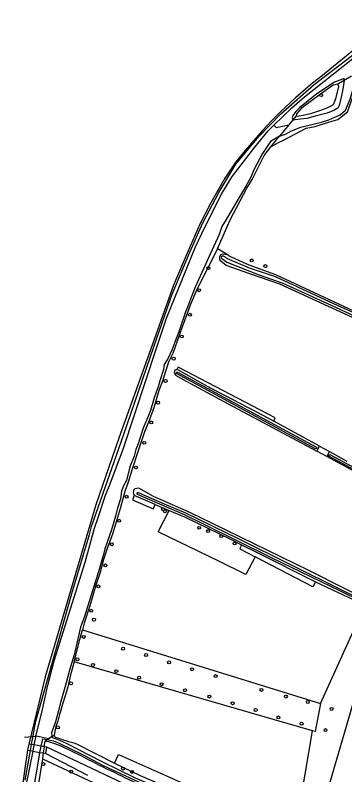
# Model space of a CAD drawing. Extents: x 159628 to 160723, y 388176 to 389416.
# Drawn here: x 159731.6 to 159839.8, y 388665.4 to 388915 of the extents above; entities that cross this region are included whole.
import ezdxf

# ---------------------------------------------------------------- set-up
doc = ezdxf.new("R2010")
doc.units = 0
for name, color, linetype in [('IMGEO_Boom', 7, 'Continuous'), ('IMGEO_Dek', 7, 'Continuous'), ('IMGEO_Duiker', 7, 'Continuous'), ('IMGEO_Grasland_agrarisch', 7, 'Continuous'), ('IMGEO_Grasland_overig', 7, 'Continuous'), ('IMGEO_Groenvoorziening', 7, 'Continuous'), ('IMGEO_Hek', 7, 'Continuous'), ('IMGEO_Loofbos', 7, 'Continuous'), ('IMGEO_Oever', 7, 'Continuous'), ('IMGEO_Rijbaan_lokaal_onverhard', 7, 'Continuous'), ('IMGEO_Struiken', 7, 'Continuous'), ('IMGEO_Voetpad_gesloten', 7, 'Continuous'), ('IMGEO_Waterloop', 7, 'Continuous')]:
    doc.layers.add(name, color=color, linetype=linetype)

msp = doc.modelspace()

# ---------------------------------------------------------------- linework, layer by layer
at = {"layer": 'IMGEO_Boom'}
for centre in [(159832, 388888.73), (159809.25, 388834.41), (159795.04, 388831.87), (159813.73, 388832.55), (159791.99, 388824.6), (159788.96, 388816.56), (159786.26, 388809.41), (159783.64, 388802.14), (159781, 388794.79), (159778.52, 388787.66), (159776.27, 388781.18), (159773.95, 388774.48), (159771.22, 388766.37), (159768.16, 388756.75), (159780.17, 388752.66), (159780.8, 388751.99), (159765.72, 388748.88), (159792, 388746.55), (159794.94, 388745.49), (159799.23, 388743.81), (159803.61, 388741.42), (159763.3, 388741.17), (159761.22, 388734.19), (159758.95, 388727.31), (159756.55, 388719.31), (159757.47, 388716.38), (159754.11, 388710.71), (159767.05, 388706.85), (159774.58, 388704.76), (159752.03, 388703.34), (159757.13, 388701.5), (159782.12, 388702.35), (159764.8, 388699.46), (159789.67, 388700.1), (159772.3, 388697.32), (159797.38, 388697.85), (159749.93, 388695.47), (159779.65, 388695.18), (159787.35, 388693.18), (159812.45, 388693.32), (159795.36, 388691.13), (159820.46, 388691.1), (159827.66, 388689.33), (159802.98, 388688.93), (159810.53, 388686.69), (159835.46, 388687.03), (159818, 388684.26), (159825.61, 388682.2), (159745.64, 388681), (159833.46, 388680.08), (159740.87, 388668.94), (159766.96, 388667.47), (159749.99, 388666.44), (159769.91, 388666.36)]:
    msp.add_circle(centre, 0.489, dxfattribs=at)
at = {"layer": 'IMGEO_Dek'}
msp.add_lwpolyline([(159742.04, 388674.47), (159741.11, 388674.63), (159740.18, 388674.79), (159737.77, 388675.22), (159737, 388675.35), (159736.04, 388675.52), (159735.67, 388673.51), (159736.64, 388673.34), (159737.38, 388673.21), (159739.73, 388672.79), (159740.78, 388672.6), (159741.67, 388672.44)], close=True, dxfattribs=at)
at = {"layer": 'IMGEO_Duiker'}
msp.add_lwpolyline([(159738.55, 388678.04), (159734.68, 388677.62)], dxfattribs=at)
at = {"layer": 'IMGEO_Grasland_agrarisch'}
for points in [[(159797.98, 388838.18), (159791.19, 388824.88), (159789.04, 388819.71), (159787.75, 388816.1), (159785.67, 388810.35), (159783.35, 388803.86), (159782.99, 388803.14), (159781.94, 388800.99), (159780.79, 388797.61), (159779.98, 388794.75), (159778.76, 388791.63), (159777.23, 388786.31), (159775.58, 388781.78), (159774.11, 388778.05), (159771.97, 388771.87), (159769.95, 388765.5), (159768.72, 388761.59), (159767.6, 388758.54), (159766.16, 388753.27), (159765.24, 388749.9), (159763.59, 388744.52), (159761.99, 388740.42), (159760.59, 388736.14), (159759.36, 388731.55), (159758.08, 388727.76), (159756.12, 388720.94), (159754.23, 388715.18), (159753.67, 388713.08)], [(159855.7, 388809.49), (159818.48, 388826.57), (159808.59, 388830), (159800.88, 388832.78), (159799.11, 388834.14), (159798.79, 388834.75), (159798.79, 388835.64), (159799.08, 388836.37), (159799.7, 388836.53), (159800.58, 388836.48), (159801.17, 388836.36)], [(159784.69, 388798.53), (159784.56, 388798.52), (159784.15, 388798.32), (159783.9, 388798.2), (159783.86, 388798), (159783.83, 388797.57), (159784, 388797.14), (159784.18, 388796.82), (159784.22, 388796.73), (159787.7, 388794.79), (159801.54, 388787.28), (159830.61, 388771.77)], [(159831.48, 388773.38), (159816.53, 388781.56)], [(159862.6, 388754.41), (159833.87, 388770)], [(159834.72, 388771.6), (159840.44, 388768.46)], [(159852.04, 388720.33), (159827.96, 388732.48), (159792.15, 388750), (159787.72, 388752.17), (159776.99, 388756.83), (159772.19, 388759.59), (159771.51, 388759.49), (159770.91, 388759.36), (159770.49, 388758.94), (159770.42, 388758.53), (159770.39, 388758.07), (159770.51, 388757.54), (159770.71, 388757.2)], [(159777.54, 388754.26), (159782.12, 388752.28)], [(159830.23, 388728.85), (159846.45, 388721.13)], [(159740.54, 388670.68), (159736.81, 388647.65), (159734.59, 388633.05), (159732.6, 388622.14), (159732.34, 388620.6)], [(159740.54, 388670.68), (159780.39, 388651.99), (159820.02, 388632.9)]]:
    msp.add_lwpolyline(points, dxfattribs=at)
at = {"layer": 'IMGEO_Grasland_overig'}
for points in [[(159734.9, 388663.63), (159736.64, 388673.34), (159737, 388675.35), (159738.39, 388683.06), (159742.71, 388698.09), (159750.23, 388724.96), (159755.99, 388744.32), (159756.66, 388747.03), (159767.16, 388776.96), (159777.23, 388806.3), (159783.12, 388823.37), (159788.88, 388837.11), (159793.24, 388846.78), (159798.4, 388856.74), (159804.06, 388866.06), (159811.55, 388875.15), (159818.71, 388882.44), (159829.75, 388892.25), (159843.29, 388902.61), (159869.03, 388922.43)], [(159816.53, 388781.56), (159816.95, 388782.69), (159785.1, 388799.34), (159784.69, 388798.53)], [(159784.69, 388798.53), (159784.93, 388798.55), (159795.88, 388792.44), (159800.31, 388790.12), (159813.14, 388783.42), (159816.53, 388781.56)], [(159830.61, 388771.77), (159831.48, 388773.38)], [(159831.48, 388773.38), (159834.72, 388771.6)], [(159833.87, 388770), (159830.61, 388771.77)], [(159834.72, 388771.6), (159833.87, 388770)], [(159770.71, 388757.2), (159770.08, 388755.77), (159776.88, 388752.81), (159777.54, 388754.26)], [(159777.54, 388754.26), (159770.71, 388757.2)], [(159805.88, 388741.01), (159811.06, 388738.43), (159830.23, 388728.85)], [(159830.23, 388728.85), (159829.35, 388727.14), (159810.35, 388737.06)], [(159741.11, 388674.63), (159741.41, 388676.5)], [(159741.41, 388676.5), (159742.57, 388676.35), (159744.5, 388675.74), (159746.55, 388674.89), (159753.21, 388671.73)]]:
    msp.add_lwpolyline(points, dxfattribs=at)
msp.add_arc((159924.04, 388994.75), 365.41, 242.1283, 245.519, dxfattribs=at)
at = {"layer": 'IMGEO_Groenvoorziening'}
for points in [[(159837.48, 388892.34), (159837.47, 388892.35), (159835.96, 388892.03), (159831.79, 388889.03), (159825.51, 388884.32), (159823.96, 388882.61), (159823.87, 388881.96), (159823.88, 388881.96)], [(159823.88, 388881.96), (159824.18, 388881.81), (159826.14, 388882.09), (159828.95, 388882.76), (159831.89, 388883.77), (159834.24, 388884.69), (159835.8, 388885.45), (159836.14, 388885.89), (159836.94, 388887.96), (159837.89, 388891.52), (159837.48, 388892.34)], [(159750.99, 388702.52), (159749.82, 388698.24), (159748.84, 388694.32), (159748.17, 388691.66), (159747.16, 388688.57), (159746.36, 388685.85), (159746.15, 388685.21), (159745.6, 388682.99), (159744.96, 388681.25), (159744.59, 388679.67), (159744.42, 388678.42)], [(159744.42, 388678.42), (159744.79, 388677.82)], [(159751.71, 388675.62), (159764.25, 388669.18)], [(159740.78, 388672.6), (159740.54, 388670.68)]]:
    msp.add_lwpolyline(points, dxfattribs=at)
msp.add_arc((159779.96, 388776.6), 104.86, 250.403, 254.3733, dxfattribs=at)
at = {"layer": 'IMGEO_Hek'}
msp.add_lwpolyline([(159740.54, 388670.68), (159780.39, 388651.99), (159820.02, 388632.9)], dxfattribs=at)
at = {"layer": 'IMGEO_Loofbos'}
for points in [[(159815.49, 388871.72), (159818, 388873.19), (159819.66, 388873.92), (159827.15, 388877.81), (159830.11, 388878.44), (159834.43, 388879.79), (159837.56, 388880.75), (159840.69, 388883.22), (159843.65, 388891.6), (159844.79, 388894.99), (159847.24, 388897.88)], [(159797.98, 388838.18), (159802.18, 388847.73), (159807.66, 388858.2), (159809.43, 388861.01), (159811.7, 388865.6), (159813.35, 388868.9), (159815.49, 388871.72)], [(159801.17, 388836.36), (159797.98, 388838.18)], [(159897.99, 388789.88), (159898.57, 388790.85), (159888.51, 388796.36), (159865.67, 388807.72), (159851.42, 388813.7), (159850.5, 388814.13), (159817.15, 388829.72), (159808.37, 388832.8), (159801.88, 388835.86), (159801.17, 388836.36)], [(159810.35, 388737.06), (159807.34, 388731.2), (159798.67, 388735.53), (159778.54, 388745.26), (159782.12, 388752.28)], [(159782.12, 388752.28), (159787.42, 388750), (159802.25, 388742.83), (159805.88, 388741.01)], [(159805.88, 388741.01), (159805.29, 388739.7), (159810.35, 388737.06)], [(159828.83, 388642.09), (159851.34, 388718.8)], [(159750.99, 388702.52), (159751.23, 388703.38), (159752.82, 388709.86), (159753.67, 388713.08)], [(159753.67, 388713.08), (159831.82, 388688.81)], [(159829.24, 388679.87), (159750.99, 388702.52)], [(159831.82, 388688.81), (159830.04, 388679.64), (159829.24, 388679.87)], [(159764.25, 388669.18), (159765.55, 388672.05), (159782.21, 388664.67), (159806.86, 388653.34), (159823.32, 388644.91)], [(159764.25, 388669.18), (159772.62, 388665.2), (159787.34, 388658.83), (159799.14, 388653.39), (159806.02, 388649.76), (159808.2, 388648.57)]]:
    msp.add_lwpolyline(points, dxfattribs=at)
at = {"layer": 'IMGEO_Oever'}
for points in [[(159839.54, 388893.5), (159837.48, 388892.34)], [(159823.88, 388881.96), (159822.83, 388880.67)], [(159815.49, 388871.72), (159818.37, 388875.23)], [(159741.41, 388676.5), (159742.14, 388676.96)], [(159743.72, 388677.97), (159744.42, 388678.42)]]:
    msp.add_lwpolyline(points, dxfattribs=at)
at = {"layer": 'IMGEO_Rijbaan_lokaal_onverhard'}
for points in [[(159902.48, 388947.85), (159854.49, 388912.74), (159844.42, 388904.88), (159831.93, 388894.77)], [(159807.14, 388870.53), (159804.08, 388866.85), (159800.39, 388861.4), (159795.78, 388853.28), (159792.19, 388846.27), (159788.38, 388837.57), (159783.56, 388826.26), (159777.15, 388808.12), (159765.61, 388776.06), (159758.09, 388754.08), (159741.42, 388697.65), (159736.04, 388675.52), (159735.67, 388673.51), (159734.83, 388667.52), (159731.62, 388644.62)], [(159741.11, 388674.63), (159740.78, 388672.6)], [(159777.94, 388657.35), (159742.04, 388674.47), (159741.11, 388674.63)], [(159740.78, 388672.6), (159741.67, 388672.44), (159755.39, 388665.3)]]:
    msp.add_lwpolyline(points, dxfattribs=at)
msp.add_arc((159927.2, 388772.58), 154.95, 127.9421, 140.7914, dxfattribs=at)
at = {"layer": 'IMGEO_Struiken'}
for points in [[(159831.82, 388688.81), (159846.45, 388721.13)], [(159823.32, 388644.91), (159829.24, 388679.87)]]:
    msp.add_lwpolyline(points, dxfattribs=at)
at = {"layer": 'IMGEO_Voetpad_gesloten'}
msp.add_lwpolyline([(159742.04, 388674.47), (159740.18, 388674.79), (159737.77, 388675.22), (159737, 388675.35), (159736.04, 388675.52), (159735.67, 388673.51), (159736.64, 388673.34), (159737.38, 388673.21), (159739.73, 388672.79), (159740.78, 388672.6), (159741.67, 388672.44), (159742.04, 388674.47)], dxfattribs=at)
at = {"layer": 'IMGEO_Waterloop'}
for points in [[(159816.51, 388878.82), (159822.43, 388884.51), (159826.58, 388888.12), (159842.47, 388900.76)], [(159818.37, 388875.23), (159820.29, 388875.94), (159822.25, 388877.01), (159825.37, 388878.2), (159829.41, 388879.15), (159832.19, 388879.82), (159834.55, 388880.56), (159837.48, 388881.86), (159838.31, 388882.24), (159839.99, 388883.77), (159841.52, 388887.38), (159842.56, 388890.77), (159843.82, 388894.51), (159844.47, 388896.31)], [(159839.54, 388893.52), (159839.63, 388894.14), (159838.18, 388893.61), (159836.4, 388892.94), (159830.6, 388889.12), (159827.76, 388886.83), (159824.94, 388884.53), (159823.75, 388883.37), (159822.72, 388881.98), (159822.56, 388881.26), (159822.71, 388880.74), (159822.82, 388880.68)], [(159841.97, 388894.9), (159839.54, 388893.52)], [(159839.54, 388893.5), (159839.12, 388890.66), (159838.62, 388888.08), (159837.97, 388885.33), (159837.51, 388884.47), (159836.41, 388883.77), (159833.97, 388882.82), (159830.08, 388881.81), (159827.3, 388881.02), (159825.28, 388880.77), (159823.5, 388880.65), (159823.08, 388880.53), (159822.83, 388880.67)], [(159839.54, 388893.52), (159839.54, 388893.5)], [(159822.82, 388880.68), (159821.39, 388878.93)], [(159822.83, 388880.67), (159822.82, 388880.68)], [(159738.39, 388678.09), (159740.39, 388685.92), (159742.33, 388694.84), (159744.42, 388702.8), (159754.55, 388735.23), (159757.69, 388746.4), (159759, 388750.26), (159761.3, 388757.26), (159762.76, 388760.96), (159767.13, 388772.7), (159777.89, 388805.27), (159781.26, 388815.45), (159790.79, 388838.9), (159793.87, 388845.33), (159799.48, 388856.36), (159802.78, 388861.98), (159810.25, 388871.61), (159814.65, 388877.03), (159816.51, 388878.82)], [(159816.51, 388878.82), (159817.28, 388878.08), (159817.28, 388878.09), (159821.39, 388878.93)], [(159821.39, 388878.93), (159818.37, 388875.23)], [(159818.37, 388875.23), (159818.37, 388875.23), (159815.46, 388873.45), (159812.8, 388869.51), (159810.05, 388864.38), (159808.82, 388861.57), (159807.27, 388858.78), (159800.84, 388847.9), (159799.39, 388845.57), (159798.55, 388842.88), (159795.03, 388835.23), (159790.64, 388825.58), (159789.16, 388821.73), (159788.21, 388819.1), (159787.48, 388817.51), (159787.08, 388816.13), (159786.1, 388813.22), (159785.27, 388810.96), (159783.96, 388807.5), (159783.04, 388804.87), (159781.82, 388802.33), (159780.56, 388800.25), (159780.29, 388798.57), (159779.05, 388794.84), (159778.56, 388792.87), (159777.78, 388790.83), (159777.26, 388789.26), (159776.05, 388785.14), (159775.35, 388783.46), (159774.52, 388781.41), (159773.66, 388779.3), (159772.62, 388776.21), (159772.01, 388774.16), (159771.25, 388772.33), (159770.61, 388770.09), (159769.29, 388766.63), (159768.19, 388762.11), (159767.12, 388760.39), (159766.48, 388758.62), (159766.2, 388756.05), (159765.04, 388752.66), (159764.55, 388750.39), (159763.2, 388745.9), (159761.81, 388741.8), (159761.05, 388739.64), (159760.59, 388737.74), (159760.24, 388736.7), (159758.91, 388732.07), (159757.93, 388728.98), (159754.35, 388717.45), (159753.06, 388713.96), (159752.21, 388710.04), (159750.98, 388704.78), (159749.45, 388699.83), (159748.35, 388695.67), (159746.33, 388688.72), (159745.78, 388686.46), (159745.48, 388685.24), (159744.88, 388682.81), (159743.58, 388679.24), (159743.63, 388678.31), (159743.72, 388677.97)], [(159817.03, 388828.99), (159808.49, 388831.87), (159801.26, 388834.91), (159799.99, 388835.83), (159799.78, 388835.85), (159799.6, 388835.85), (159799.35, 388835.73), (159799.21, 388835.35), (159799.29, 388835.12), (159801.08, 388833.88), (159811.39, 388829.79), (159819.48, 388826.92), (159821.84, 388825.83), (159835.31, 388819.75), (159847.57, 388814.04)], [(159862.94, 388808.22), (159837.57, 388819.51), (159817.03, 388828.99)], [(159830.46, 388773.1), (159830.56, 388772.66), (159830.23, 388772.52), (159784.58, 388797.24), (159784.52, 388797.36), (159784.52, 388797.55), (159784.58, 388797.66), (159784.7, 388797.71), (159784.85, 388797.69), (159830.46, 388773.1)], [(159883.32, 388744.45), (159883.43, 388744.08), (159883.09, 388743.96), (159834.54, 388770.09), (159834.58, 388770.46), (159834.85, 388770.66), (159883.32, 388744.45)], [(159780.48, 388754.44), (159787.46, 388751.48), (159804.79, 388743.02), (159839.2, 388725.94), (159868.61, 388711.69), (159868.88, 388711.31), (159868.74, 388710.93), (159868.48, 388710.95), (159858.88, 388715.72), (159838.36, 388725.69), (159815.77, 388736.68), (159793.43, 388747.75), (159787.13, 388750.83), (159771.79, 388757.49), (159771.68, 388757.81), (159771.68, 388758.04), (159771.78, 388758.13), (159772.02, 388758.21), (159780.48, 388754.44)], [(159738.39, 388678.09), (159738.17, 388677.25), (159737.77, 388675.22), (159737.38, 388673.21), (159735.16, 388661.87)], [(159735.37, 388646.82), (159739.47, 388671.22), (159739.73, 388672.79), (159740.18, 388674.79), (159740.56, 388676.68), (159740.66, 388677.28), (159742.14, 388676.96)], [(159742.56, 388677.23), (159739.63, 388677.84), (159738.39, 388678.09)], [(159742.14, 388676.96), (159744.16, 388676.54), (159746.27, 388675.65), (159753.68, 388672.03), (159760.51, 388668.48), (159770.66, 388663.75), (159777.64, 388660.53), (159796.01, 388652.43), (159801.64, 388649.84), (159806.72, 388647.33), (159807.16, 388648), (159796.77, 388653.17), (159784.39, 388658.72), (159771.14, 388664.25), (159760.21, 388669.62), (159748.46, 388675.7), (159745.48, 388677.04), (159743.82, 388677.59), (159743.72, 388677.97)], [(159742.14, 388676.96), (159742.56, 388677.23)], [(159743.72, 388677.97), (159742.56, 388677.23)]]:
    msp.add_lwpolyline(points, dxfattribs=at)

doc.saveas('drawing.dxf')
